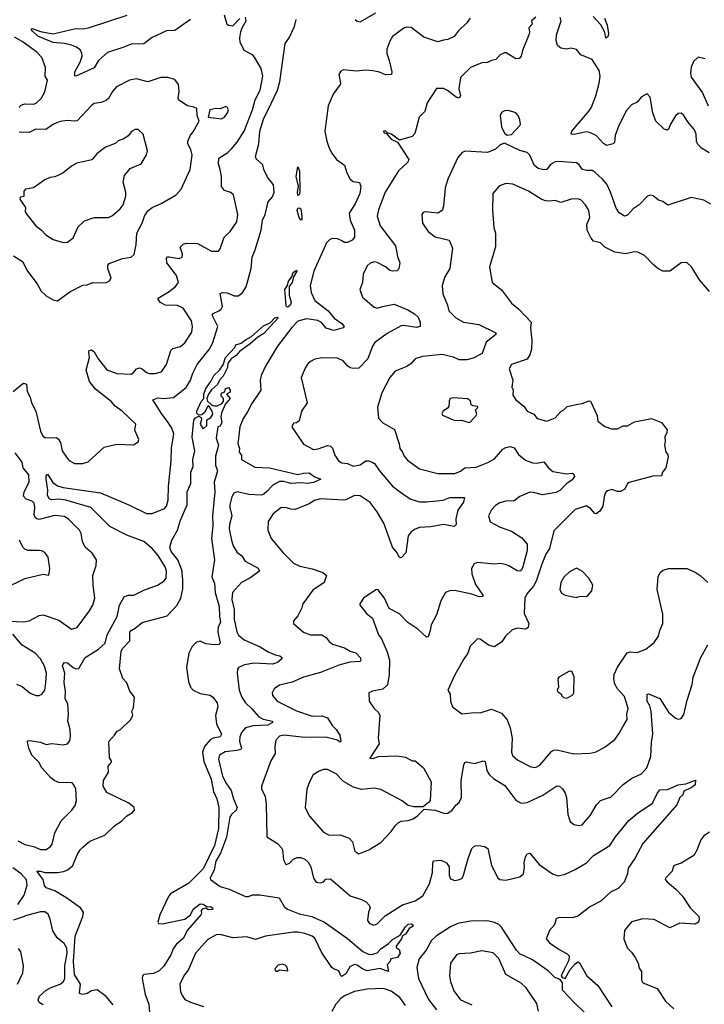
# Model space of a CAD drawing. Extents: x 2056909 to 2160450, y 827444 to 1016825.
# Tile 335 of 501: x 2080218 to 2085059, y 949413 to 956373. Entities that reach past the tile are written whole.
import ezdxf

# ---------------------------------------------------------------- set-up
doc = ezdxf.new("R2010")
doc.units = 0

msp = doc.modelspace()

# ---------------------------------------------------------------- linework, layer by layer
at = {"layer": '0CON10XD'}
for points in [[(2082589.4, 956375), (2082605, 956361.9), (2082625, 956358.1), (2082735, 956421.6)], [(2080172, 953745), (2080225, 953790.8), (2080245, 953803.3), (2080265, 953796.7), (2080271.2, 953745), (2080292.9, 953705), (2080301.9, 953665), (2080331.4, 953605), (2080364.4, 953465), (2080379.2, 953435), (2080398.3, 953418.3), (2080475, 953418.9), (2080491.1, 953411.1), (2080505.5, 953385.5), (2080519.2, 953325), (2080552.9, 953272.9), (2080567.7, 953257.7), (2080606.1, 953236.1), (2080663.6, 953236.4), (2080702.7, 953247.3), (2080815, 953352.5), (2080905, 953373.8), (2081023, 953367), (2081055, 953390), (2081060, 953405), (2081032.7, 953472.7), (2081040, 953515), (2080942, 953605), (2080891.9, 953641.9), (2080865, 953674.4), (2080755, 953760.6), (2080710.6, 953815), (2080688.1, 953895), (2080711.4, 953985), (2080706.2, 954023.8), (2080710, 954035), (2080725, 954040), (2080745, 954026.2), (2080773.8, 953975), (2080835, 953898.6), (2080905, 953871.9), (2081005, 953868.6), (2081025, 953880.8), (2081045, 953905.8), (2081065, 953912.5), (2081084.4, 953904.4), (2081115, 953879.2), (2081135, 953872.5), (2081175, 953872), (2081220, 953885), (2081257.1, 953935), (2081287.1, 954035), (2081301.8, 954048.2), (2081355, 954062.5), (2081385, 954090), (2081434.2, 954165), (2081440.6, 954205), (2081432.9, 954245), (2081374.5, 954334.5), (2081332.6, 954352.6), (2081245.6, 954355.6), (2081214, 954375), (2081196, 954395), (2081196.2, 954405), (2081275, 954450.8), (2081316.2, 954485), (2081340, 954515), (2081325.7, 954565), (2081259.2, 954655), (2081255, 954687.5), (2081264, 954696), (2081273.9, 954696.1), (2081345, 954684.3), (2081365.8, 954694.2), (2081370, 954715), (2081353.3, 954765), (2081374.3, 954785.7), (2081395, 954792.5), (2081475, 954791.9), (2081575, 954736.7), (2081623.6, 954736.4), (2081635, 954752.5), (2081664.5, 954835.5), (2081706, 954875), (2081752.5, 954945), (2081760, 954995), (2081730, 955135), (2081711.7, 955151.7), (2081666.4, 955166.4), (2081644, 955195), (2081644.3, 955265), (2081636.5, 955315), (2081622.7, 955355), (2081625.8, 955395), (2081688.6, 955435), (2081715, 955460.6), (2081755, 955506.9), (2081805, 955584.2), (2081863.5, 955735), (2081883.5, 955806.5), (2081919.2, 955875), (2081936.2, 955975), (2081925, 956028.8), (2081878.9, 956108.9), (2081865, 956123.8), (2081805, 956156.2), (2081776, 956215), (2081773.8, 956245), (2081781.7, 956288.3), (2081790, 956315), (2081820, 956365), (2081815, 956390)], [(2080465.4, 950624.6), (2080510.5, 950709.5), (2080586, 950785), (2080610.3, 950819.7), (2080620, 950855), (2080615, 950933.3), (2080601.4, 950965), (2080588, 950978), (2080495, 950980.5), (2080461.2, 950995), (2080435, 951015.7), (2080374, 951085), (2080352.9, 951125), (2080304.5, 951175), (2080281.8, 951225), (2080272.3, 951267.7), (2080273.9, 951276.1), (2080285, 951278), (2080365, 951265.8), (2080405, 951249.2), (2080445, 951258), (2080525, 951248.6), (2080555.5, 951254.5), (2080572.5, 951275), (2080578.1, 951305), (2080574.4, 951355), (2080557.6, 951415), (2080564.1, 951465), (2080558.2, 951535), (2080540.4, 951575), (2080542.1, 951625), (2080532.2, 951687.8), (2080536.7, 951755), (2080521.4, 951805), (2080525, 951816.7), (2080535, 951828.8), (2080555, 951827.5), (2080595, 951794.4), (2080615, 951785.8), (2080635, 951786.2), (2080680, 951865), (2080775.2, 951924.8), (2080821.9, 951965), (2080835.4, 952025), (2080907.3, 952155), (2080924.6, 952235), (2080956.7, 952293.3), (2080985, 952305.6), (2081025, 952305.7), (2081095, 952341.8), (2081191.2, 952375), (2081238, 952405), (2081253.4, 952426.6), (2081256.2, 952475), (2081246.1, 952505), (2081195.9, 952585), (2081154.5, 952635), (2081095, 952683.8), (2080975, 952728.8), (2080855, 952790.6), (2080721.8, 952925), (2080545, 952977.4), (2080495, 952983.3), (2080445, 952979.8), (2080426.2, 952986.2), (2080415, 953013.3), (2080417.4, 953047.4), (2080404.2, 953125), (2080405, 953147.5), (2080415, 953160), (2080451.2, 953101.2), (2080485, 953078.5), (2080526, 953066), (2080788.5, 953028.5), (2080995, 952940.8), (2081115, 952882.9), (2081155, 952883.1), (2081240.9, 952919.1), (2081255, 952933.3), (2081267.4, 952977.4), (2081269.2, 953075), (2081289.2, 953255), (2081290.8, 953345), (2081307.5, 953445), (2081292.7, 953485), (2081268.7, 953525), (2081219.5, 953589.5), (2081158.8, 953685), (2081195, 953699.7), (2081235, 953694.3), (2081305, 953701.5), (2081395.7, 953774.3), (2081426.2, 953825), (2081442.7, 953875), (2081473.8, 953936.2), (2081557.2, 954042.8), (2081580.5, 954085), (2081620, 954205), (2081580, 954285), (2081585, 954296), (2081625, 954314), (2081643.4, 954326.6), (2081652.3, 954345), (2081635, 954438.6), (2081655, 954444.6), (2081685, 954442.7), (2081735, 954421.2), (2081765, 954421.1), (2081794.3, 954445), (2081819.5, 954485), (2081854.7, 954615), (2081861.2, 954695), (2081883.6, 954746.4), (2081926.2, 954885), (2081934.3, 954955.7), (2081952.5, 954995), (2081973.8, 955085), (2082005, 955120), (2082017.3, 955155), (2082013.1, 955205), (2081969.4, 955259.4), (2081943.1, 955315), (2081937, 955347), (2081890.5, 955390.5), (2081885.6, 955405), (2081909.7, 955495), (2081915.2, 955585), (2081943.4, 955676.6), (2081973.8, 955736.2), (2082041.4, 955875), (2082056.3, 955935), (2082096.2, 956205), (2082123.2, 956245), (2082162, 956325), (2082173.1, 956375)], [(2081424.7, 956375.3), (2081315, 956295.7), (2081255, 956293.3), (2081155, 956246.9), (2081096.8, 956203.2), (2081005, 956200), (2080955, 956177.7), (2080838.8, 956141.2), (2080774.8, 956085.2), (2080745, 956033.1), (2080615, 955973.8), (2080607, 955977), (2080608.6, 956005), (2080646, 956074), (2080659.5, 956115), (2080658.1, 956135), (2080646.7, 956156.7), (2080619.1, 956179.1), (2080585, 956193.8), (2080535, 956205.4), (2080455, 956211.3), (2080392, 956238), (2080345, 956256.4), (2080305.7, 956295), (2080300, 956305), (2080305, 956310), (2080365, 956289.1), (2080455, 956273.6), (2080615, 956310.4), (2080665, 956308.5), (2080705, 956315.4), (2080978, 956405)], [(2081775, 956382.5), (2081721.7, 956328.3), (2081695, 956332.5), (2081685, 956340), (2081665.8, 956405)], [(2083402.9, 956385), (2083379.4, 956350.6), (2083318.1, 956291.9), (2083289.4, 956255), (2083245, 956232), (2083215, 956229.2), (2083175, 956215.6), (2083075, 956248.7), (2082985, 956316.8), (2082955, 956320.4), (2082935, 956312.1), (2082855, 956253.1), (2082835, 956222), (2082814, 956165), (2082812.9, 956135), (2082830.6, 956085), (2082848.8, 956005), (2082847.5, 955985), (2082805, 955982.9), (2082761.3, 956001.3), (2082715, 956011.1), (2082665, 956017.3), (2082599.8, 956009.8), (2082505, 956018.1), (2082489.7, 956010.3), (2082474.5, 955985), (2082485.7, 955925), (2082482.9, 955915), (2082433.8, 955846.2), (2082399.3, 955765), (2082375.5, 955585), (2082389.2, 955515), (2082406.2, 955465), (2082425, 955428.6), (2082458.1, 955385), (2082513.9, 955343.9), (2082531.5, 955291.5), (2082555.4, 955245.4), (2082575, 955230), (2082621.2, 955221.2), (2082631.1, 955195), (2082623.9, 955145), (2082589.4, 955070.6), (2082548.1, 955005), (2082555.5, 954955), (2082584.1, 954885), (2082586, 954835), (2082569.4, 954815), (2082535, 954797.5), (2082515, 954798.9), (2082495, 954810), (2082465, 954824.5), (2082432.4, 954827.6), (2082410.8, 954819.2), (2082387.8, 954795), (2082296.8, 954595), (2082272.7, 954495), (2082280, 954445), (2082305, 954387.8), (2082400, 954315), (2082442.2, 954262.2), (2082496.2, 954225), (2082513.3, 954205), (2082505, 954194.2), (2082440, 954175), (2082385, 954193.8), (2082352.1, 954232.1), (2082325, 954247.2), (2082245, 954258.8), (2082185, 954241.1), (2082142.1, 954197.9), (2082041.5, 954065), (2081955.4, 953925), (2081925, 953858.8), (2081918.2, 953825), (2081923.2, 953755), (2081858.7, 953661.3), (2081829.6, 953600.4), (2081798.2, 953555), (2081774.6, 953495), (2081760.6, 953375), (2081772.9, 953345), (2081770, 953315), (2081785.8, 953295), (2081786.2, 953265), (2081880.2, 953210.2), (2081985, 953204.7), (2082185, 953158.5), (2082225, 953168.8), (2082265, 953169.1), (2082305, 953141.4), (2082346.7, 953125), (2082295, 953100.9), (2082255, 953094.4), (2082205, 953098.6), (2082135, 953094.4), (2082085, 953108.3), (2082055, 953107.8), (2082006.8, 953083.2), (2081964.1, 953035)], [(2083868.3, 956391.7), (2083837.5, 956365), (2083841.7, 956341.7), (2083817.5, 956315), (2083823.3, 956285), (2083818.8, 956265), (2083772, 956155), (2083763.3, 956115), (2083750.7, 956099.3), (2083725, 956096.7), (2083657.7, 956137.7), (2083645, 956138.8), (2083615.7, 956124.3), (2083585, 956090.8), (2083555, 956085.7), (2083525, 956070.8), (2083485, 956067.5), (2083406.2, 956035), (2083335.6, 955965), (2083323.8, 955885), (2083335.4, 955835), (2083325, 955818.1), (2083305, 955824.5), (2083242.4, 955872.4), (2083215, 955886), (2083164.2, 955885.8), (2083100, 955785), (2083082.9, 955725), (2083043.1, 955685), (2083010.9, 955569.1), (2082991.9, 955548.1), (2082902.5, 955522.5), (2082847.5, 955565), (2082820, 955570), (2082805, 955586.7), (2082790, 955585), (2082795, 955573.8), (2082810, 955570), (2082845, 955527.5), (2082888.3, 955508.3), (2082970, 955385), (2082963.3, 955365), (2082897.3, 955305), (2082802.9, 955155), (2082755, 955030), (2082744.5, 954985), (2082767.8, 954915), (2082875.6, 954775), (2082890.2, 954700.2), (2082905.7, 954655), (2082897.7, 954612.3), (2082885, 954598.8), (2082855, 954595.8), (2082835, 954601.4), (2082805, 954625.8), (2082745, 954657.5), (2082725, 954661.2), (2082695, 954651.2), (2082675, 954633.3), (2082646.7, 954575), (2082642, 954515), (2082622.5, 954465), (2082641.9, 954411.9), (2082725, 954340.8), (2082745, 954334), (2082783.9, 954346.1), (2082865, 954363.3), (2082962.2, 954322.2), (2083010, 954295), (2083035, 954271.2), (2083050, 954235), (2083050, 954205), (2083023.8, 954196.2), (2082935, 954212.2), (2082915, 954209.5), (2082815.8, 954155), (2082728.9, 954091.1), (2082713.1, 954065), (2082680.6, 953975), (2082615, 953910.6), (2082575, 953907.8), (2082555, 953912.5), (2082535, 953925.6), (2082505, 953961.9), (2082465, 953979.4), (2082355, 953982.2), (2082305, 953972.5), (2082275, 953958), (2082255, 953941.2), (2082238, 953915), (2082209.2, 953845), (2082251.4, 953665), (2082210.8, 953605), (2082195, 953537.5), (2082175, 953523.3), (2082155, 953520), (2082142, 953495), (2082225, 953373.8), (2082295, 953335.7), (2082329.4, 953340.6), (2082394.2, 953364.2), (2082415, 953359.4), (2082430.8, 953345), (2082445.6, 953295), (2082472.9, 953255), (2082495, 953240), (2082535, 953236.4), (2082575, 953217.3), (2082625, 953225.6), (2082665, 953254.3), (2082685, 953254.3), (2082713.8, 953243.8), (2082726.7, 953235), (2082761.5, 953185), (2082855, 953076.7), (2082928.4, 953018.4), (2082984, 952984), (2083045, 952966.2), (2083095, 952965.4), (2083213, 952977), (2083260, 952995), (2083362.5, 952995), (2083355, 952963.3), (2083316.9, 952905), (2083300.8, 952845), (2083303.3, 952805), (2083289.5, 952790.5), (2083215, 952804.4), (2083125, 952788.9), (2083045, 952782.9), (2083015, 952772.9), (2082985, 952752.5), (2082965.8, 952725), (2082948, 952605), (2082915, 952570), (2082900, 952575), (2082886.2, 952605), (2082855, 952644), (2082793.8, 952815), (2082745.4, 952895), (2082695, 952959.5), (2082625, 953007.5), (2082585, 953009.6), (2082525, 952980), (2082505, 952976.4), (2082345, 952986.7), (2082303.3, 952975), (2082265, 952951.4), (2082165, 952911.9), (2082135, 952912.9), (2082095, 952925.7), (2082065, 952922), (2082009.8, 952880.2), (2081975.8, 952825), (2081972.9, 952765), (2081997.1, 952705), (2082080, 952605), (2082155, 952531.5), (2082199.8, 952509.8), (2082285, 952491.4), (2082362.5, 952465), (2082386.7, 952445), (2082370, 952395), (2082290.2, 952339.8), (2082218.9, 952245), (2082213.3, 952215), (2082185, 952160), (2082153.3, 952125), (2082154.1, 952104.1), (2082224.6, 952044.6), (2082275, 952025.8), (2082355, 952024.3), (2082385, 952006), (2082406.8, 951976.8), (2082429.7, 951959.7), (2082515, 951933.5), (2082555, 951909.5), (2082595, 951898.1), (2082625.6, 951865), (2082629.2, 951845), (2082625, 951836.7), (2082552.7, 951832.7), (2082475, 951810.4), (2082345, 951757.7), (2082225, 951725.4), (2082145, 951690.4), (2082055, 951668.6), (2082016.8, 951643.2), (2082004, 951615), (2082006.2, 951595), (2082038, 951555), (2082175, 951487.3), (2082285, 951449.5), (2082355, 951452.5), (2082395, 951439.2), (2082427.1, 951385), (2082455.7, 951355), (2082481.9, 951315), (2082489.7, 951270.3), (2082485, 951266.2), (2082465, 951280), (2082382, 951302), (2082235, 951298.9), (2082085, 951316.7), (2082055, 951309.4), (2082029.5, 951280.5), (2082022.2, 951235), (2082024, 951185), (2081994.3, 951135), (2081928.6, 950955), (2081928.6, 950935), (2081953.3, 950885), (2081961.8, 950825), (2081965, 950597.5), (2082040.6, 950550.6), (2082068.7, 950518.7), (2082075.9, 950504.1), (2082084.4, 950434.4), (2082096.4, 950406.4), (2082105, 950402.5), (2082125, 950411.2), (2082155, 950440), (2082179.7, 950450.3), (2082205, 950450.8), (2082235, 950440), (2082258, 950418), (2082276.9, 950385), (2082294.3, 950305), (2082315, 950276.2), (2082345, 950271.2), (2082365, 950280), (2082382.3, 950297.7), (2082415, 950300), (2082555, 950179.2), (2082635, 950154), (2082667.3, 950137.3), (2082690, 950115), (2082696.7, 950095), (2082683.8, 950065), (2082677.5, 950005), (2082692.5, 949985), (2082721.7, 949971.7)], [(2085092.3, 955432.3), (2085038.8, 955465), (2085011.2, 955495), (2085002.9, 955515), (2085000, 955565), (2084990, 955595), (2084942, 955652), (2084915, 955695.8), (2084895, 955712.9), (2084875, 955709.4), (2084855, 955692.5), (2084819.2, 955635), (2084805, 955600), (2084795, 955593.3), (2084775, 955600), (2084715.8, 955655.8), (2084694.2, 955715), (2084676.4, 955826.4), (2084655, 955850), (2084615, 955826.7), (2084585, 955791.2), (2084545, 955772), (2084507.7, 955732.3), (2084454.6, 955625.4), (2084428.1, 955555), (2084423.8, 955505), (2084415, 955496.2), (2084366.1, 955483.9), (2084345, 955497.1), (2084295, 955554.3), (2084253.2, 955573.2), (2084225, 955579.4), (2084135, 955560.8), (2084117.5, 955565), (2084122, 955585), (2084245, 955729.2), (2084260.5, 955755), (2084292.1, 955835), (2084315.4, 955925), (2084321.2, 955975), (2084314.6, 956014.6), (2084265, 956091.4), (2084186.2, 956125), (2084155, 956161.2), (2084115, 956171.2), (2084085, 956164), (2084045, 956172.5), (2084021.7, 956191.7), (2084011.2, 956225), (2084014, 956265), (2084045.8, 956365.8), (2084038.8, 956388.8)], [(2084353.3, 956383.3), (2084372.7, 956335), (2084380.4, 956275), (2084377.1, 956252.9), (2084363.2, 956243.2), (2084354.5, 956285), (2084326.6, 956336.6), (2084272, 956395)], [(2080216.8, 955753.2), (2080223.7, 955766.3), (2080252.7, 955777.3), (2080315, 955775.6), (2080335, 955783.3), (2080370, 955815), (2080395, 955862.5), (2080414, 955945), (2080398.6, 955975), (2080400, 956035), (2080375.5, 956105.5), (2080341.1, 956141.1), (2080285, 956183.3), (2080235, 956220), (2080180.1, 956250.1)], [(2085065, 956095.6), (2085015, 956108), (2084982.4, 956077.6), (2084965, 956037.5), (2084960, 955995), (2084966.9, 955966.9), (2085045.6, 955855), (2085086.5, 955765)], [(2080175, 954703.3), (2080238.8, 954665), (2080274, 954595), (2080341.2, 954505), (2080368.8, 954455), (2080405, 954421.2), (2080455, 954393.3), (2080485, 954386.7), (2080571.7, 954448.3), (2080665, 954496.2), (2080695, 954498.8), (2080734.1, 954515.9), (2080825.9, 954514.1), (2080852.7, 954527.3), (2080863.8, 954545), (2080842, 954615), (2080841.2, 954635), (2080850.5, 954649.5), (2080945, 954684.2), (2081005, 954694), (2081026.9, 954713.1), (2081041.8, 954785), (2081045.8, 954865), (2081084.6, 954935), (2081099.5, 954985), (2081125, 955022.5), (2081154.6, 955045.4), (2081223, 955077), (2081325, 955135.6), (2081360.6, 955175), (2081424.4, 955315), (2081438.5, 955415), (2081427.1, 955455), (2081405.7, 955495), (2081406.7, 955515), (2081425, 955556.7), (2081445, 955580), (2081487.5, 955655), (2081473.8, 955695), (2081470, 955745), (2081450, 955755), (2081405, 955763.8), (2081343.8, 955805), (2081337.7, 955817.7), (2081345.7, 955865), (2081340, 955915), (2081315, 955951.2), (2081265, 955964), (2081215.8, 955964.2), (2081125, 955934.3), (2081045, 955954.3), (2080993.3, 955945), (2080902.6, 955897.4), (2080875, 955866), (2080845.7, 955815), (2080828.6, 955801.4), (2080795, 955788.1), (2080745, 955780), (2080725, 955767.1), (2080625, 955659.1), (2080605, 955655.4), (2080555, 955660.3), (2080505, 955652.3), (2080457.5, 955635), (2080402.6, 955597.4), (2080331.9, 955598.1), (2080285, 955575.4), (2080215, 955579.2)], [(2081645, 955672), (2081665, 955683.8), (2081688, 955715), (2081693.8, 955735), (2081685.6, 955755.6), (2081675, 955760), (2081635, 955743.8), (2081605, 955746.2), (2081562.5, 955735), (2081550, 955685), (2081645, 955672)], [(2083665, 955556.7), (2083695, 955561.2), (2083753.8, 955625), (2083758.8, 955635), (2083753.8, 955665), (2083743.3, 955695), (2083725, 955713.8), (2083675, 955731.2), (2083645, 955728.8), (2083624.1, 955715.9), (2083614.1, 955695.9), (2083624.2, 955615), (2083645, 955570), (2083665, 955556.7)], [(2080525, 954798), (2080555, 954801.2), (2080595, 954830), (2080630.4, 954909.6), (2080675, 954951.2), (2080744.3, 954975.7), (2080845, 954975.6), (2080875, 954989.4), (2080928.9, 955035), (2080948.8, 955065), (2080968.8, 955125), (2080967.5, 955155), (2080949.2, 955225), (2080958.3, 955271.7), (2080999.7, 955320.3), (2081076.7, 955355), (2081115, 955417.5), (2081120.8, 955445), (2081091.2, 955565), (2081055, 955596.7), (2081035, 955596.7), (2081008.3, 955581.7), (2080985, 955553.3), (2080955, 955531.2), (2080915, 955516.2), (2080892.7, 955497.3), (2080825, 955472), (2080764.5, 955425.5), (2080727.6, 955382.4), (2080622.1, 955357.9), (2080583.4, 955336.6), (2080522.5, 955287.5), (2080467, 955263), (2080431.7, 955258.3), (2080395, 955241.2), (2080315.9, 955184.1), (2080260, 955175), (2080248.3, 955161.7), (2080246.7, 955123.3), (2080221.7, 955118.3), (2080220, 955105), (2080260, 955045), (2080257.5, 955015), (2080267.5, 954995), (2080332, 954915), (2080368.8, 954888.8), (2080403.4, 954853.4), (2080455, 954820), (2080525, 954798)], [(2085105, 955068.6), (2085055, 955097.1), (2084965, 955116.2), (2084801.7, 955061.7), (2084765, 955088.8), (2084735, 955096.7), (2084697.7, 955127.7), (2084675, 955133.8), (2084656.7, 955125), (2084598, 955065), (2084555, 955037.1), (2084515, 954991.1), (2084493.3, 954985), (2084456.7, 955006.7), (2084435, 955040), (2084396.4, 955155), (2084369.5, 955209.5), (2084340, 955245), (2084284.2, 955295), (2084265, 955306.5), (2084225, 955306.8), (2084198, 955315), (2084175, 955346.2), (2084155, 955360.8), (2084025, 955371.1), (2084005, 955369.4), (2083971.1, 955348.9), (2083945, 955314.2), (2083925, 955311.9), (2083885, 955321.4), (2083855.9, 955345.9), (2083824.2, 955415), (2083806.2, 955435), (2083755, 955448.8), (2083645, 955500), (2083615, 955488), (2083583, 955457), (2083526.6, 955433.4), (2083367.1, 955442.9), (2083346.2, 955435), (2083315, 955400), (2083244.4, 955245), (2083226.2, 955185), (2083215.7, 955054.3), (2083205.6, 955024.4), (2083175, 955006.2), (2083084.1, 955015.9), (2083070.5, 955009.5), (2083062, 954995), (2083066, 954935), (2083105, 954876.2), (2083155, 954838.8), (2083253.8, 954813.8), (2083278.6, 954758.6), (2083259.5, 954615), (2083224.3, 954555), (2083204.2, 954494.2), (2083210, 954435), (2083242.5, 954355), (2083251.2, 954315), (2083301.2, 954265), (2083355, 954235.7), (2083465, 954219.4), (2083585, 954160), (2083585, 954146.7), (2083516.4, 954093.6), (2083487.6, 954012.4), (2083425, 953980.6), (2083380.2, 953969.8), (2083325, 953968.5), (2083285, 953988.5), (2083205, 954007.5), (2083065, 953992.5), (2083014.3, 953975.7), (2082985, 953942.9), (2082955, 953921.1), (2082872.3, 953887.7), (2082835.5, 953845), (2082778.5, 953735), (2082748.6, 953635), (2082755.8, 953555.8), (2082784.5, 953524.5), (2082867.4, 953477.4), (2082900.8, 953375), (2082905, 953342.5), (2082925, 953316.7), (2082936.7, 953286.7), (2082960.7, 953260.7), (2083045, 953198), (2083175, 953165.7), (2083295.5, 953164.5), (2083335, 953180.8), (2083365.5, 953204.5), (2083445, 953210.5), (2083527.4, 953242.6), (2083575, 953270), (2083633.1, 953336.9), (2083655, 953350), (2083685, 953356.9), (2083715, 953347.5), (2083745, 953298.8), (2083795, 953259.2), (2083845, 953241.9), (2083875, 953238.9), (2083925, 953248.8), (2083956, 953205), (2083988.3, 953178.3), (2084083.6, 953163.6), (2084125, 953166.9), (2084135, 953161.2), (2084140, 953145), (2084125, 953120), (2084086.2, 953095), (2084037.1, 953045), (2084010, 953030), (2083915, 953014.5), (2083852.1, 953032.1), (2083825, 953033.3), (2083755, 953002.2), (2083715, 952971.8), (2083655, 952970.6), (2083612, 952958), (2083581.7, 952938.3), (2083555, 952908.8), (2083532, 952865), (2083544.5, 952824.5), (2083615, 952786.7), (2083695, 952757.8), (2083769.6, 952709.6), (2083805.4, 952665), (2083805, 952620), (2083776.7, 952505), (2083765, 952481.2), (2083755, 952474.2), (2083735, 952477.5), (2083677, 952513), (2083653, 952523), (2083615, 952528.1), (2083575, 952524.4), (2083455, 952537.1), (2083432.1, 952527.9), (2083412, 952495), (2083416, 952455), (2083440.2, 952380.2), (2083493.3, 952305), (2083492.5, 952295), (2083465.8, 952294.2), (2083415, 952312.9), (2083305, 952336.2), (2083265, 952338.2), (2083229.2, 952325), (2083195.5, 952265), (2083164.6, 952165.4), (2083126.9, 952095), (2083121.4, 952055), (2083105, 952010), (2083095, 952009.2), (2083034.2, 952065), (2082962.2, 952112.2), (2082903, 952173), (2082830.5, 952210.5), (2082797.5, 952285), (2082750, 952345), (2082735, 952343.3), (2082650, 952285), (2082623.8, 952245), (2082623.8, 952235), (2082635, 952220), (2082673, 952173), (2082712.7, 952142.7), (2082755.7, 952025), (2082776.6, 951996.6), (2082815.4, 951905.4), (2082832.9, 951845), (2082831.5, 951745), (2082818.7, 951671.3), (2082785, 951641.9), (2082712.1, 951627.9), (2082686.7, 951615), (2082690, 951555), (2082723.8, 951505), (2082754, 951475), (2082763.9, 951453.9), (2082753.3, 951295), (2082760, 951255), (2082693, 951153), (2082715, 951150), (2082756.1, 951163.9), (2082885, 951169.4), (2082945, 951160), (2082994.2, 951134.2), (2083015, 951134), (2083073.3, 951085), (2083126.2, 950985), (2083120, 950855), (2083109.3, 950840.7), (2083071.7, 950808.3), (2083005, 950808), (2082965, 950818.8), (2082922.7, 950852.7), (2082771.3, 950931.3), (2082725, 950941.4), (2082635, 950932.7), (2082577.8, 950947.8), (2082507.3, 950987.3), (2082455, 951042.9), (2082395, 951074), (2082365, 951072), (2082335, 951061.2), (2082293.8, 951035), (2082266.2, 950985), (2082248, 950935), (2082236.2, 950805), (2082263.8, 950745), (2082365, 950630), (2082405, 950610), (2082485, 950611.5), (2082548.7, 950588.7), (2082571.2, 950561.2), (2082588, 950495), (2082615, 950478), (2082686.7, 950505), (2082772.6, 950557.4), (2082845, 950634), (2082875, 950678), (2082895, 950695.8), (2082915, 950707.5), (2082965, 950712.9), (2083000, 950725), (2083030, 950745), (2083078.3, 950791.7), (2083155, 950786.2), (2083225, 950762.5), (2083245.6, 950764.4), (2083275.5, 950784.5), (2083305, 950823.8), (2083325, 950840), (2083341.4, 950875), (2083339.5, 950995), (2083357.5, 951105), (2083365, 951123.3), (2083375, 951127.5), (2083435, 951115.6), (2083495, 951134), (2083510, 951130), (2083520, 951065), (2083537, 951037), (2083568.7, 951008.7), (2083649.4, 950959.4), (2083725, 950855.7), (2083764.4, 950834.4), (2083805, 950839.4), (2083917.2, 950892.8), (2084015, 950956.9), (2084035, 950954.2), (2084055.5, 950935.5), (2084075.6, 950905), (2084084.3, 950875), (2084094.2, 950755), (2084110, 950705), (2084135, 950683.8), (2084175, 950676.7), (2084195, 950681.2), (2084255, 950751.2), (2084296.8, 950823.2), (2084323.8, 950855), (2084400.9, 950879.1), (2084485, 950968), (2084547.3, 951012.7), (2084615, 951041.9), (2084652.5, 951085), (2084681.1, 951165), (2084686, 951265), (2084695.9, 951325), (2084682.6, 951485), (2084673.2, 951523.2), (2084655.5, 951555), (2084654.1, 951605.9), (2084665, 951608.8), (2084744.5, 951574.5), (2084805, 951479.2), (2084856.1, 951436.1), (2084875, 951430), (2084895, 951433.3), (2084915, 951462.5), (2084937.2, 951562.8), (2084972.1, 951675), (2084978.8, 951725), (2085034.7, 951865.3), (2085082.9, 951955)], [(2082185, 955130), (2082182.2, 955155), (2082190, 955195), (2082173.5, 955265), (2082185, 955332.5), (2082195.4, 955305.4), (2082199.4, 955155), (2082195, 955136.7), (2082185, 955130)], [(2085095, 954452.5), (2085025.5, 954535), (2084968.8, 954625), (2084935.9, 954655.9), (2084895, 954653.8), (2084815, 954596.7), (2084765, 954596.2), (2084730, 954615), (2084697.5, 954642.5), (2084635, 954706), (2084589.7, 954729.7), (2084562.9, 954732.9), (2084505, 954717.8), (2084425, 954729.4), (2084355, 954764.2), (2084325, 954795.8), (2084275, 954806.7), (2084257.9, 954827.9), (2084229.5, 954885), (2084229.2, 954925), (2084249.4, 954975), (2084241.9, 955025), (2084219.2, 955065), (2084185, 955100), (2084165, 955106.7), (2084116.6, 955103.4), (2084045, 955081.9), (2084005, 955095.6), (2083965, 955089.4), (2083935, 955093.1), (2083905, 955105.5), (2083815, 955161.9), (2083705, 955210), (2083655, 955214.2), (2083618.3, 955201.7), (2083605, 955193.8), (2083564, 955145), (2083561.4, 955025), (2083571.1, 954905), (2083582.9, 954865), (2083581.7, 954768.3), (2083540, 954625), (2083558.8, 954515), (2083625, 954463.8), (2083695, 954369.2), (2083747.8, 954327.8), (2083833.8, 954235), (2083828.8, 954195), (2083840, 954105), (2083837.5, 954045), (2083825.6, 954004.4), (2083805, 953973.8), (2083696.2, 953935), (2083678, 953905), (2083703.8, 953825), (2083698.8, 953775), (2083706.7, 953755), (2083705, 953720), (2083726.7, 953685), (2083781.7, 953641.7), (2083805, 953606.7), (2083852.5, 953585), (2083877.5, 953555), (2083945, 953536), (2084005, 953558), (2084045, 953603.8), (2084065.6, 953614.4), (2084090, 953640), (2084165, 953656.2), (2084195, 953660), (2084245, 953680), (2084255, 953676.7), (2084300, 953575), (2084306.2, 953535), (2084355, 953498), (2084402.1, 953482.1), (2084445, 953480), (2084485, 953501.4), (2084516.6, 953503.4), (2084565, 953531.4), (2084685, 953554.2), (2084756.8, 953526.8), (2084796.2, 953475), (2084793.8, 953455), (2084778.6, 953425), (2084782.9, 953395), (2084777.5, 953365), (2084786.2, 953316.2), (2084800.7, 953300.7), (2084803.6, 953283.6), (2084786.2, 953205), (2084763.8, 953175), (2084755, 953150), (2084695, 953145.8), (2084528.3, 953101.7), (2084516.2, 953093.8), (2084496.7, 953055), (2084465, 953038.8), (2084445, 953038.8), (2084405, 953051.2), (2084375, 953042), (2084363.8, 953035), (2084354, 953015), (2084341.4, 952935), (2084320.8, 952899.2), (2084295, 952881.2), (2084285, 952883.3), (2084255.7, 952915.7), (2084225, 952936), (2084145, 952912), (2083995, 952760), (2083964.6, 952635.4), (2083939.1, 952595), (2083908.9, 952525), (2083869.2, 952405), (2083850.9, 952369.1), (2083804.5, 952315), (2083790, 952285), (2083785.6, 952175), (2083817.1, 952105), (2083814.1, 952075.9), (2083795, 952066), (2083737.6, 952072.4), (2083700.7, 952059.3), (2083654, 952015), (2083626.7, 951975), (2083575, 951940), (2083532.1, 951952.1), (2083475, 951993.3), (2083455, 951997.5), (2083404.3, 951945.7), (2083387.1, 951895), (2083355, 951850), (2083292.8, 951737.2), (2083244.2, 951635), (2083261.2, 951605), (2083263.8, 951555), (2083277.5, 951515), (2083345, 951466.2), (2083435, 951476), (2083475, 951474), (2083555, 951498.6), (2083625, 951471.4), (2083665.3, 951425.3), (2083686.7, 951366.7), (2083700, 951295), (2083695.8, 951195.8), (2083702.2, 951172.2), (2083739.1, 951139.1), (2083832, 951092), (2083865, 951088.1), (2083895, 951104.3), (2083979.3, 951200.7), (2083995, 951210.6), (2084015, 951211.1), (2084137, 951183), (2084250.5, 951189.5), (2084295, 951198), (2084356.6, 951233.4), (2084425, 951286), (2084455.5, 951324.5), (2084482.5, 951375), (2084514.2, 951425.8), (2084510.8, 951465), (2084520, 951505), (2084495, 951590), (2084444.3, 951644.3), (2084426.9, 951676.9), (2084417.8, 951715), (2084421.9, 951745), (2084443.8, 951796.2), (2084512.6, 951897.4), (2084535, 951904.4), (2084585, 951900), (2084645, 951922.5), (2084705, 951970), (2084733.9, 952016.1), (2084743.3, 952055), (2084765.8, 952105), (2084765, 952170), (2084724.4, 952345), (2084732, 952435), (2084746.2, 952465), (2084768.3, 952481.7), (2084805, 952494.3), (2084935, 952492.9), (2084995, 952468.6), (2085030, 952445), (2085084.5, 952394.5)], [(2082205, 954956.2), (2082193.6, 954975), (2082180.5, 955025), (2082185, 955042), (2082195, 955044.2), (2082206.5, 955035), (2082213.3, 954985), (2082212.5, 954957.5), (2082205, 954956.2)], [(2082115, 954342.1), (2082105, 954344), (2082102.1, 954352.1), (2082093.8, 954465), (2082111.4, 954495), (2082117.8, 954525), (2082141.9, 954555), (2082150.6, 954585), (2082175, 954602.5), (2082177.5, 954595), (2082153.8, 954556.2), (2082145.4, 954515), (2082122.5, 954487.5), (2082123.6, 954425), (2082136.8, 954375), (2082130, 954355), (2082115, 954342.1)], [(2080879.9, 949409.9), (2080828.9, 949468.9), (2080765, 949514.5), (2080725, 949509.5), (2080695, 949488.9), (2080665, 949482.9), (2080646.6, 949486.6), (2080640, 949495), (2080647.8, 949555), (2080605.9, 949625), (2080599.3, 949715), (2080611, 949895), (2080665.1, 950034.8), (2080668.8, 950065), (2080646.9, 950095), (2080545, 950168), (2080465.4, 950215.4), (2080405.8, 950235.8), (2080394.2, 950254.2), (2080382.9, 950295), (2080340, 950355), (2080365, 950355.3), (2080395, 950344.5), (2080485, 950344.6), (2080528.6, 950351.4), (2080558.8, 950365), (2080593.8, 950395), (2080625, 950470), (2080644.4, 950505.6), (2080663.3, 950525), (2080715, 950566), (2080820.3, 950609.7), (2080888, 950675), (2080939.4, 950710.6), (2080975, 950745.7), (2081015, 950768), (2081028.8, 950785), (2081026.2, 950805), (2080990, 950835), (2080835, 950911.2), (2080808, 950955), (2080811.2, 950995), (2080846.4, 951053.6), (2080843.6, 951096.4), (2080866.7, 951125), (2080866.7, 951135), (2080852.5, 951155), (2080848.3, 951271.7), (2080887.5, 951315), (2080907, 951343), (2080930, 951355), (2081003, 951427), (2081017, 951457), (2081010, 951485), (2081021.7, 951508.3), (2081030, 951585), (2080996.4, 951626.4), (2080976, 951685), (2080947.3, 951717.3), (2080922.5, 951785), (2080935, 951906.2), (2080945, 951929.4), (2080996.6, 951983.4), (2080997, 952043), (2081005, 952056.2), (2081035, 952071.2), (2081085, 952112), (2081260.9, 952159.1), (2081328.6, 952231.4), (2081356.9, 952283.1), (2081370.7, 952349.3), (2081372.2, 952415), (2081364.6, 952484.6), (2081335.6, 952555.6), (2081290, 952615), (2081278.8, 952645), (2081293.3, 952695), (2081334.5, 952765.5), (2081355.5, 952834.5), (2081402, 952945), (2081402, 953035), (2081428.8, 953095), (2081428, 953175), (2081443.8, 953215), (2081442.5, 953265), (2081455.7, 953325), (2081438.5, 953421.5), (2081448.7, 953541.3), (2081461.9, 953558.1), (2081485, 953570), (2081500, 953560), (2081503.8, 953545), (2081494.5, 953514.5), (2081515, 953480), (2081540, 953505), (2081540, 953545), (2081569.5, 953560.5), (2081583.8, 953585), (2081580, 953605), (2081555, 953642.5), (2081545, 953636.7), (2081525, 953596.2), (2081505, 953580), (2081485, 953577.5), (2081470.8, 953590.8), (2081470, 953605), (2081501.4, 953675), (2081519.2, 953695), (2081520.5, 953725), (2081535, 953766.9), (2081570, 953815), (2081591.2, 953858.8), (2081630.6, 953895), (2081656.4, 953933.6), (2081672.2, 953985), (2081738.6, 954055), (2081745.9, 954074.1), (2081785, 954087.5), (2081815, 954109.5), (2081857, 954133), (2081941.7, 954208.3), (2081988.9, 954231.1), (2082022, 954265), (2082035, 954270.8), (2082045.6, 954265), (2081945.3, 954154.7), (2081900.8, 954129.2), (2081847.5, 954082.5), (2081771.5, 954028.5), (2081749.5, 954000.5), (2081713.4, 953976.6), (2081690, 953945), (2081686.7, 953915), (2081657.2, 953852.8), (2081630, 953825), (2081617.5, 953795), (2081575, 953757.1), (2081553.9, 953726.1), (2081540, 953695), (2081545, 953677.5), (2081575, 953650), (2081595, 953642.5), (2081615, 953643.3), (2081645, 953657.5), (2081660, 953675), (2081660, 953695), (2081643, 953713), (2081642.5, 953725), (2081650, 953735), (2081668.3, 953741.7), (2081674, 953766), (2081695, 953772.5), (2081706.7, 953755), (2081705, 953740), (2081680, 953725), (2081706.7, 953695), (2081672.5, 953657.5), (2081646, 953595), (2081641.2, 953565), (2081646.7, 953525), (2081635, 953500), (2081620, 953495), (2081606, 953416), (2081623.8, 953365), (2081602.1, 953287.9), (2081603.3, 953225), (2081615.8, 953185), (2081593.6, 953105), (2081597.2, 953035), (2081580.3, 952865), (2081584.4, 952794.4), (2081574.7, 952705.3), (2081594.6, 952555), (2081577.1, 952435), (2081595, 952387.5), (2081601.2, 952325), (2081627.8, 952225), (2081630.2, 952155), (2081638.8, 952115), (2081621.3, 952078.7), (2081620, 952045), (2081635.8, 951965), (2081625, 951956), (2081595.9, 951954.1), (2081535, 951961.5), (2081495, 951980), (2081467.1, 951972.9), (2081436.6, 951943.4), (2081413.5, 951895), (2081396.9, 951795), (2081411.6, 951695), (2081424.8, 951654.8), (2081444.3, 951634.3), (2081495, 951611.4), (2081565, 951598.8), (2081583.3, 951585), (2081613.3, 951545), (2081618, 951515), (2081602, 951455), (2081609.2, 951395), (2081643.9, 951323.9), (2081635, 951304.4), (2081585, 951294.7), (2081565, 951283.2), (2081524.3, 951235.7), (2081511, 951195), (2081520.6, 951130.6), (2081571.6, 951005), (2081587.3, 950917.3), (2081611.8, 950865), (2081626.2, 950805), (2081622.7, 950655), (2081595.9, 950535), (2081515, 950371.4), (2081415, 950270.7), (2081285.4, 950195), (2081270.4, 950175), (2081208.5, 950045), (2081193.6, 949993.6), (2081200, 949985), (2081225, 949982.5), (2081385, 950015.4), (2081425, 950046), (2081445, 950086.7), (2081495, 950122.5), (2081515, 950120.9), (2081543.3, 950103.3), (2081566.7, 950105), (2081581.4, 950095), (2081583.3, 950085), (2081577.4, 950082.6), (2081551.4, 950081.4), (2081533.8, 950093.8), (2081508.8, 950085), (2081501.2, 950075), (2081504, 950055), (2081499.2, 950045), (2081402.5, 949935), (2081375, 949880.5), (2081323.3, 949835), (2081303.1, 949805), (2081287.5, 949762.5)], [(2083395, 953526.7), (2083405, 953530), (2083446.7, 953575), (2083450, 953585), (2083440, 953615), (2083457, 953633), (2083455, 953640), (2083425, 953642.5), (2083410.7, 953650.7), (2083405, 953680), (2083385, 953693.3), (2083285, 953701.2), (2083262.5, 953695), (2083253.6, 953676.4), (2083251.7, 953638.3), (2083243.9, 953626.1), (2083211.2, 953605), (2083203.9, 953586.1), (2083207, 953577), (2083283.6, 953543.6), (2083305, 953538.8), (2083343, 953543), (2083395, 953526.7)], [(2080145, 952122.5), (2080245, 952117.5), (2080285, 952123.5), (2080355, 952161.4), (2080383.7, 952166.3), (2080495, 952127.5), (2080585, 952065.8), (2080625, 952076.2), (2080711.1, 952195), (2080734.4, 952235), (2080748.9, 952285), (2080736.5, 952375), (2080734.4, 952445), (2080758, 952515), (2080760.8, 952555), (2080731.3, 952601.3), (2080681.4, 952645), (2080661.4, 952685), (2080652.3, 952742.3), (2080641.2, 952765), (2080565, 952839.2), (2080535, 952860.8), (2080465, 952867.9), (2080355, 952840.9), (2080338, 952845), (2080327.5, 952855), (2080321.2, 952875), (2080326, 952925), (2080320, 952955), (2080305, 952969.1), (2080264, 952985), (2080244.4, 953005), (2080249.1, 953035), (2080285.5, 953105), (2080281.9, 953155), (2080243.3, 953205), (2080234.4, 953245), (2080185, 953311.9)], [(2081964.1, 953035), (2081945, 953019.2), (2081925, 953012.5), (2081837.3, 953017.3), (2081755, 953035.4), (2081732.9, 953027.1), (2081718.7, 953001.3), (2081704.5, 952944.5), (2081703.5, 952925), (2081717.9, 952865), (2081700.9, 952805), (2081698.8, 952775), (2081714.4, 952695), (2081728.1, 952655), (2081755, 952606.2), (2081785.8, 952585), (2081812, 952545), (2081905, 952495.6), (2081914.3, 952475), (2081845, 952425.5), (2081786.2, 952393.8), (2081723.6, 952325), (2081716.8, 952275), (2081734.6, 952205), (2081733.8, 952135), (2081753.3, 952045), (2081765, 952022.9), (2081805, 951988.8), (2081919, 951939), (2081975.9, 951905.9), (2082025, 951883.6), (2082056.8, 951876.7), (2082072.5, 951865), (2082070.8, 951855), (2082040.2, 951829.8), (2082005, 951817.3), (2081875, 951824.1), (2081806.6, 951813.4), (2081765.7, 951795), (2081758.5, 951781.5), (2081756.4, 951753.6), (2081769.4, 951635), (2081788.1, 951585), (2081813.7, 951543.7), (2081857.3, 951505), (2081909.1, 951445), (2081939.3, 951429.3), (2082005.4, 951415.4), (2082005.6, 951405), (2081973.2, 951386.8), (2081869, 951381), (2081815, 951366.5), (2081785.2, 951335), (2081774.8, 951305), (2081771.9, 951271.9), (2081786.5, 951225), (2081782, 951215), (2081753.4, 951206.6), (2081671.4, 951198.6), (2081630.6, 951175), (2081624.6, 951145), (2081652.7, 951025), (2081681, 950971), (2081713.6, 950925), (2081729.1, 950865), (2081756.2, 950803.8), (2081748.2, 950785), (2081716.1, 950755), (2081704.7, 950735), (2081679.4, 950595), (2081638, 950482), (2081605, 950424), (2081591.9, 950365), (2081564, 950305), (2081566.7, 950295), (2081636, 950245), (2081698.3, 950228.3), (2081815, 950174.2), (2081835, 950174.3), (2081865, 950187.3), (2081915, 950188), (2082053.3, 950165), (2082088.5, 950105), (2082111.1, 950085), (2082194, 950054), (2082284, 950034), (2082373.2, 949993.3), (2082535, 949879.2), (2082645, 949786.4), (2082685, 949768.5), (2082705, 949766.5), (2082745, 949776.7), (2082771.2, 949805), (2082826.8, 949843.2), (2082855, 949871.3), (2082908.3, 949901.7), (2082945, 949960), (2082965, 949978.9), (2082985, 949983.1), (2082997.5, 949975), (2083000, 949965), (2082971.7, 949948.3), (2082945, 949910), (2082923.6, 949896.4), (2082917.5, 949875), (2082880, 949825), (2082880, 949815), (2082900.7, 949800.7), (2082907.5, 949775), (2082890, 949745), (2082842.5, 949735), (2082836.1, 949713.9), (2082816.7, 949693.3), (2082825.6, 949644.4), (2082765, 949666.7), (2082675, 949650.7), (2082645, 949661.2), (2082605, 949690.3), (2082585, 949694.6), (2082552.4, 949677.6), (2082525, 949628.8), (2082495, 949610), (2082487.5, 949615), (2082475, 949650), (2082437.5, 949665), (2082424.6, 949674.6), (2082351.3, 949781.3), (2082305, 949881.1), (2082285, 949895.3), (2082235, 949913.9), (2082185, 949924.1), (2082155, 949923.3), (2081955, 949894.7), (2081885, 949872.3), (2081825, 949889.7), (2081725, 949882.1), (2081635, 949906.5), (2081607.5, 949905), (2081548.7, 949871.3), (2081460.6, 949775), (2081410.6, 949659.4), (2081379.2, 949615), (2081351.4, 949555), (2081354.2, 949505), (2081365.8, 949475), (2081385, 949448), (2081425, 949427.5), (2081518.1, 949398.1)], [(2080115, 952354.5), (2080255, 952424), (2080385, 952453.3), (2080425, 952447.5), (2080431.2, 952495), (2080420, 952575), (2080395.8, 952605.8), (2080375, 952618.8), (2080355, 952622), (2080275, 952620.8), (2080255, 952630), (2080240.8, 952645), (2080215.6, 952695)], [(2084155, 952290), (2084165, 952293.3), (2084185, 952298.8), (2084225, 952296.7), (2084235, 952302.5), (2084263.3, 952335), (2084271.2, 952375), (2084241.2, 952425), (2084195.7, 952475.7), (2084155, 952496.7), (2084105, 952471.2), (2084065, 952432.5), (2084044.4, 952395), (2084036.9, 952345), (2084049.3, 952319.3), (2084075, 952304.3), (2084155, 952290)], [(2080195, 951676.7), (2080235, 951660), (2080291.7, 951611.7), (2080335, 951596), (2080355, 951596), (2080375, 951606.2), (2080395, 951633.8), (2080403.8, 951686.2), (2080406.8, 951755), (2080393.6, 951803.6), (2080365, 951854.4), (2080328.1, 951895), (2080235, 951951.2), (2080169.6, 952029.6)], [(2084085, 951577.5), (2084095, 951582.5), (2084129.3, 951600.7), (2084136.7, 951615), (2084138.3, 951728.3), (2084125, 951760), (2084115, 951767.5), (2084100, 951765), (2084030, 951725), (2084022.5, 951715), (2084026.7, 951655), (2084017.5, 951635), (2084020, 951625), (2084050, 951605), (2084050, 951595), (2084063, 951583), (2084085, 951577.5)], [(2082721.7, 949971.7), (2082745, 949981.2), (2082802.1, 950037.9), (2082925, 950115.6), (2083013.8, 950145), (2083068.8, 950181.2), (2083116.5, 950265), (2083137.8, 950345), (2083138.3, 950411.7), (2083145, 950426.7), (2083195, 950431.2), (2083235, 950413.3), (2083254.1, 950384.1), (2083255.8, 950325), (2083265, 950300), (2083295, 950288), (2083327.5, 950295), (2083346, 950305), (2083357.1, 950325), (2083387.9, 950445), (2083413.8, 950515), (2083435, 950532.8), (2083465, 950536.2), (2083505, 950529), (2083528.4, 950515), (2083553.6, 950395), (2083597.9, 950307.9), (2083613.3, 950295), (2083655, 950291.8), (2083755.4, 950314.6), (2083779.2, 950335), (2083786.6, 950383.4), (2083785.6, 950415), (2083794, 950455), (2083805, 950477.5), (2083825, 950482.5), (2083891.8, 950401.7), (2083985, 950335.6), (2084025, 950321.5), (2084075, 950333.6), (2084145, 950366.2), (2084225, 950413.6), (2084274.3, 950465), (2084391.4, 950535), (2084431.7, 950598.3), (2084525, 950713.3), (2084585, 950763.1), (2084692, 950835), (2084725, 950903.3), (2084745, 950930), (2084799.3, 950930.7), (2084875, 950964.5), (2084928.3, 950971.7), (2084997.5, 950997.5), (2084993.8, 950965), (2084965, 950944.2), (2084922.5, 950925), (2084912.5, 950915), (2084906.7, 950895), (2084885.8, 950874.2), (2084865, 950824), (2084625, 950550.8), (2084568.1, 950445), (2084520.4, 950375), (2084515.6, 950335), (2084492.7, 950277.3), (2084448.7, 950231.3), (2084395, 950205.6), (2084327.4, 950142.6), (2084255, 950103.6), (2084165, 950036.9), (2084124.6, 950025.4), (2084032.7, 950027.3), (2084012.2, 950017.8), (2083999.4, 949975), (2083965.2, 949935), (2083940.5, 949875), (2083965, 949847.8), (2084031.3, 949801.3), (2084089.7, 949769.7), (2084102.2, 949755), (2084100.4, 949725), (2084068.5, 949658.5), (2084045.4, 949615), (2084052.5, 949602.5), (2084075, 949594.6), (2084111.2, 949658.8), (2084145, 949699.2), (2084165, 949713.8), (2084176.8, 949706.8), (2084228.8, 949615), (2084305, 949546.7), (2084404.5, 949394.5)], [(2085095, 950630.8), (2085055, 950603.8), (2085034.2, 950575), (2085006.9, 950503.1), (2084985, 950464.4), (2084895, 950411.8), (2084845.8, 950395), (2084837.5, 950385), (2084831.9, 950355), (2084784.1, 950304.1), (2084782.5, 950295), (2084795, 950278.8), (2084857.2, 950227.2), (2084905, 950177.5), (2084959.4, 950095), (2085019.2, 950035), (2085022.5, 950015), (2085017.1, 949992.9), (2084995, 949980), (2084885, 949986.9), (2084815, 949953.8), (2084705, 950012.5), (2084625, 950018.6), (2084545, 949995.8), (2084494.4, 949935), (2084490.5, 949875), (2084512.1, 949812.1), (2084545, 949781.2), (2084570, 949745), (2084591.2, 949705), (2084598.3, 949668.3), (2084614, 949645), (2084614, 949585), (2084623.8, 949565), (2084725, 949524), (2084783.5, 949435), (2084842.3, 949382.3)], [(2080205, 950569.4), (2080255, 950541.9), (2080315, 950529.4), (2080365, 950507.1), (2080405, 950507.5), (2080435, 950528.8), (2080447.1, 950545), (2080465.4, 950624.6)], [(2080205, 950119.2), (2080250, 950185), (2080271.1, 950255), (2080265, 950294.2), (2080228.7, 950335), (2080168.6, 950378.6)], [(2080385, 949409.7), (2080355.3, 949425.3), (2080348.9, 949445), (2080358.1, 949471.9), (2080405, 949513.1), (2080444.8, 949535.2), (2080505, 949556.2), (2080527.3, 949575), (2080536, 949595), (2080538, 949685), (2080552.7, 949775), (2080550.3, 949810.3), (2080533.4, 949843.4), (2080483.4, 949883.4), (2080452.1, 949932.1), (2080434.2, 950015), (2080420.3, 950050.3), (2080395, 950068), (2080365, 950067.5), (2080274.6, 950044.6), (2080175, 950009.1)], [(2084215, 949354.2), (2084135, 949428.1), (2084055, 949514.2), (2084055.2, 949565.2), (2084039.7, 949589.7), (2084002.7, 949602.7), (2083955, 949650), (2083845, 949728.4), (2083784.5, 949755.5), (2083757.8, 949767.8), (2083731.6, 949795), (2083625, 949958.2), (2083605, 949977.7), (2083575, 949992.5), (2083525, 950003.4), (2083405, 950001.2), (2083315, 949984.1), (2083265, 949960.7), (2083165, 949896.7), (2083130.4, 949865), (2083092.1, 949795), (2083042, 949735), (2083026.6, 949673.4), (2083038.5, 949595), (2083108.3, 949448.3), (2083165.2, 949375.2)], [(2080201.9, 949555), (2080240.8, 949635), (2080244.2, 949685), (2080227.1, 949785), (2080208.3, 949808.3)], [(2081287.5, 949762.5), (2081236.6, 949683.4), (2081205, 949650.4), (2081165, 949630), (2081095.4, 949624.6), (2081085.7, 949615), (2081084.6, 949595), (2081105, 949483.8), (2081131.2, 949415), (2081135.3, 949355)], [(2083886.9, 949365), (2083875, 949418.8), (2083799.5, 949529.5), (2083763.6, 949563.6), (2083655.8, 949625), (2083605, 949736), (2083566.6, 949776.6), (2083485, 949791.4), (2083405, 949774.4), (2083325, 949770), (2083307.4, 949762.6), (2083264.2, 949705), (2083258.1, 949615), (2083263.1, 949575)], [(2082041.7, 949648.3), (2082055, 949657.5), (2082115, 949650), (2082110, 949675), (2082095, 949690), (2082075, 949697.5), (2082045, 949690), (2082022.5, 949665), (2082028.3, 949648.3), (2082041.7, 949648.3)], [(2082945.5, 949405), (2082905, 949461.9), (2082845, 949505.5), (2082805, 949520), (2082785, 949524.3), (2082675, 949521.1), (2082585, 949503.3), (2082515, 949473.6), (2082488.2, 949455), (2082454.1, 949415), (2082425, 949362.5)], [(2083263.1, 949575), (2083288.7, 949508.7), (2083335, 949446), (2083415, 949409.2)]]:
    msp.add_lwpolyline(points, dxfattribs=at)

doc.saveas('drawing.dxf')
